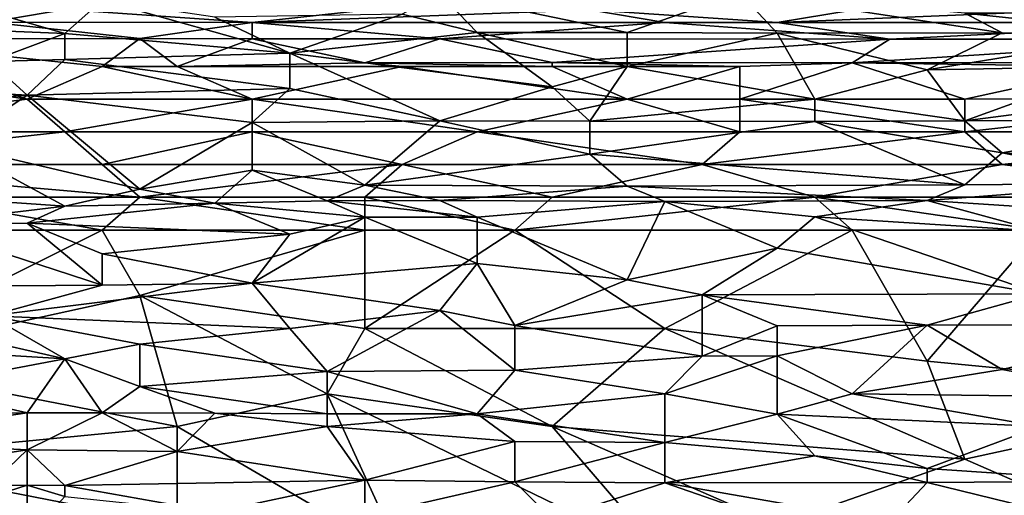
# Model space of a CAD drawing. Extents: x -161 to 11, y -10 to 160.
# Tile 323 of 499: x 0.3395 to 0.4569, y 0.219 to 0.2757. Entities that reach past the tile are written whole.
import ezdxf

# ---------------------------------------------------------------- set-up
doc = ezdxf.new("R2010")
doc.units = 0
doc.header["$MEASUREMENT"] = 0
doc.layers.get('0').update_dxf_attribs({"linetype": 'CONTINUOUS'})

msp = doc.modelspace()

# ---------------------------------------------------------------- linework, layer by layer
for points in [[(0.38508, 0.27635, 0.70977), (0.39402, 0.27416, 0.70586), (0.38955, 0.27881, 0.71367)], [(0.38955, 0.27881, 0.71367), (0.4119, 0.27418, 0.70586), (0.42531, 0.27889, 0.71367)], [(0.38955, 0.27881, 0.71367), (0.39402, 0.27416, 0.70586), (0.4119, 0.27418, 0.70586)], [(0.4119, 0.27418, 0.70586), (0.42979, 0.2741, 0.70586), (0.42531, 0.27889, 0.71367)], [(0.42531, 0.27889, 0.71367), (0.45661, 0.27413, 0.70586), (0.45214, 0.27648, 0.70977)], [(0.42531, 0.27889, 0.71367), (0.42979, 0.2741, 0.70586), (0.45661, 0.27413, 0.70586)], [(0.34484, 0.27404, 0.70737), (0.33142, 0.27794, 0.71427), (0.32248, 0.27498, 0.70977)], [(0.33142, 0.27794, 0.71427), (0.34484, 0.27404, 0.70737), (0.34931, 0.27798, 0.71367)], [(0.34931, 0.27798, 0.71367), (0.34484, 0.27404, 0.70737), (0.37166, 0.2717, 0.70196)], [(0.36272, 0.276, 0.70977), (0.34931, 0.27798, 0.71367), (0.37166, 0.2717, 0.70196)], [(0.30907, 0.27696, 0.28789), (0.34484, 0.27691, 0.28789), (0.33589, 0.27541, 0.28399)], [(0.34484, 0.27691, 0.28789), (0.36719, 0.27537, 0.28399), (0.33589, 0.27541, 0.28399)], [(0.36719, 0.27537, 0.28399), (0.34484, 0.27691, 0.28789), (0.3806, 0.27683, 0.28789)], [(0.36272, 0.276, 0.70977), (0.37166, 0.2717, 0.70196), (0.38508, 0.27635, 0.70977)], [(0.41637, 0.27537, 0.28399), (0.36719, 0.27537, 0.28399), (0.40743, 0.27686, 0.28789)], [(0.40743, 0.27686, 0.28789), (0.36719, 0.27537, 0.28399), (0.3806, 0.27683, 0.28789)], [(0.39402, 0.27416, 0.70586), (0.38508, 0.27635, 0.70977), (0.37166, 0.2717, 0.70196)], [(0.42979, 0.27536, 0.28399), (0.40743, 0.27686, 0.28789), (0.43873, 0.27685, 0.28789)], [(0.41637, 0.27537, 0.28399), (0.40743, 0.27686, 0.28789), (0.42979, 0.27536, 0.28399)], [(0.43873, 0.27685, 0.28789), (0.46555, 0.27684, 0.28789), (0.42979, 0.27536, 0.28399)], [(0.48344, 0.27536, 0.28399), (0.42979, 0.27536, 0.28399), (0.46555, 0.27684, 0.28789)], [(0.49238, 0.27646, 0.70977), (0.45214, 0.27648, 0.70977), (0.4745, 0.2741, 0.70586)], [(0.45214, 0.27648, 0.70977), (0.45661, 0.27413, 0.70586), (0.4745, 0.2741, 0.70586)], [(0.35378, 0.27345, 0.28008), (0.31801, 0.27342, 0.28008), (0.33589, 0.27541, 0.28399)], [(0.34484, 0.27404, 0.70737), (0.32248, 0.27498, 0.70977), (0.33589, 0.2707, 0.70196)], [(0.35378, 0.27345, 0.28008), (0.33589, 0.27541, 0.28399), (0.36719, 0.27537, 0.28399)], [(0.35378, 0.27345, 0.28008), (0.36719, 0.27537, 0.28399), (0.36719, 0.2734, 0.28008)], [(0.38955, 0.27343, 0.28008), (0.36719, 0.27537, 0.28399), (0.41637, 0.27537, 0.28399)], [(0.38955, 0.27343, 0.28008), (0.36719, 0.2734, 0.28008), (0.36719, 0.27537, 0.28399)], [(0.41637, 0.27537, 0.28399), (0.4432, 0.27338, 0.28008), (0.38955, 0.27343, 0.28008)], [(0.42979, 0.27536, 0.28399), (0.4432, 0.27338, 0.28008), (0.41637, 0.27537, 0.28399)], [(0.42979, 0.27536, 0.28399), (0.48344, 0.27536, 0.28399), (0.4432, 0.27338, 0.28008)], [(0.4432, 0.27338, 0.28008), (0.48344, 0.27536, 0.28399), (0.48344, 0.27339, 0.28008)], [(0.33589, 0.2707, 0.70196), (0.34484, 0.27095, 0.70196), (0.34484, 0.27404, 0.70737)], [(0.34484, 0.27404, 0.70737), (0.34484, 0.27095, 0.70196), (0.37166, 0.2717, 0.70196)], [(0.37166, 0.2717, 0.70196), (0.40296, 0.26769, 0.69414), (0.39402, 0.27416, 0.70586)], [(0.39402, 0.27416, 0.70586), (0.4119, 0.27013, 0.69871), (0.4119, 0.27418, 0.70586)], [(0.39402, 0.27416, 0.70586), (0.40296, 0.26769, 0.69414), (0.4119, 0.27013, 0.69871)], [(0.42979, 0.2741, 0.70586), (0.4119, 0.27418, 0.70586), (0.4119, 0.27013, 0.69871)], [(0.4119, 0.27013, 0.69871), (0.43426, 0.26622, 0.69154), (0.42979, 0.2741, 0.70586)], [(0.42979, 0.2741, 0.70586), (0.44767, 0.26973, 0.69805), (0.45661, 0.27413, 0.70586)], [(0.42979, 0.2741, 0.70586), (0.43426, 0.26622, 0.69154), (0.44767, 0.26973, 0.69805)], [(0.45661, 0.27413, 0.70586), (0.44767, 0.26973, 0.69805), (0.4745, 0.2741, 0.70586)], [(0.44767, 0.26973, 0.69805), (0.47002, 0.27013, 0.69878), (0.4745, 0.2741, 0.70586)], [(0.31354, 0.27013, 0.27582), (0.31801, 0.27342, 0.28008), (0.34036, 0.26622, 0.27246)], [(0.31801, 0.27342, 0.28008), (0.35378, 0.27345, 0.28008), (0.34931, 0.27013, 0.27572)], [(0.34931, 0.27013, 0.27572), (0.34036, 0.26622, 0.27246), (0.31801, 0.27342, 0.28008)], [(0.34931, 0.27013, 0.27572), (0.35378, 0.27345, 0.28008), (0.35825, 0.27013, 0.27574)], [(0.35825, 0.27013, 0.27574), (0.35378, 0.27345, 0.28008), (0.36719, 0.2734, 0.28008)], [(0.3806, 0.27056, 0.27617), (0.35825, 0.27013, 0.27574), (0.36719, 0.2734, 0.28008)], [(0.3806, 0.27056, 0.27617), (0.36719, 0.2734, 0.28008), (0.38955, 0.27343, 0.28008)], [(0.3806, 0.27056, 0.27617), (0.38955, 0.27343, 0.28008), (0.40296, 0.2706, 0.27617)], [(0.40296, 0.2706, 0.27617), (0.38955, 0.27343, 0.28008), (0.4432, 0.27338, 0.28008)], [(0.40296, 0.2706, 0.27617), (0.4432, 0.27338, 0.28008), (0.43873, 0.27056, 0.27617)], [(0.47002, 0.27061, 0.27617), (0.43873, 0.27056, 0.27617), (0.48344, 0.27339, 0.28008)], [(0.43873, 0.27056, 0.27617), (0.4432, 0.27338, 0.28008), (0.48344, 0.27339, 0.28008)], [(0.37166, 0.26751, 0.69414), (0.37166, 0.2717, 0.70196), (0.34484, 0.27095, 0.70196)], [(0.37166, 0.2717, 0.70196), (0.37166, 0.26751, 0.69414), (0.38955, 0.26365, 0.68633)], [(0.40296, 0.26769, 0.69414), (0.37166, 0.2717, 0.70196), (0.38955, 0.26365, 0.68633)], [(0.30907, 0.26232, 0.27044), (0.31354, 0.27013, 0.27582), (0.34036, 0.26622, 0.27246)], [(0.34036, 0.26669, 0.69414), (0.33589, 0.2707, 0.70196), (0.31354, 0.26824, 0.69805)], [(0.33589, 0.2707, 0.70196), (0.34036, 0.26669, 0.69414), (0.34484, 0.27095, 0.70196)], [(0.37166, 0.26751, 0.69414), (0.34484, 0.27095, 0.70196), (0.34036, 0.26669, 0.69414)], [(0.34931, 0.27013, 0.27572), (0.36719, 0.26622, 0.27239), (0.34036, 0.26622, 0.27246)], [(0.34931, 0.27013, 0.27572), (0.35825, 0.27013, 0.27574), (0.36719, 0.26622, 0.27239)], [(0.3806, 0.27056, 0.27617), (0.38508, 0.27013, 0.27571), (0.35825, 0.27013, 0.27574)], [(0.38508, 0.27013, 0.27571), (0.36719, 0.26622, 0.27239), (0.35825, 0.27013, 0.27574)], [(0.38508, 0.27013, 0.27571), (0.4119, 0.26622, 0.27229), (0.36719, 0.26622, 0.27239)], [(0.40296, 0.2706, 0.27617), (0.40296, 0.27013, 0.27566), (0.3806, 0.27056, 0.27617)], [(0.38508, 0.27013, 0.27571), (0.3806, 0.27056, 0.27617), (0.40296, 0.27013, 0.27566)], [(0.4119, 0.26622, 0.27229), (0.38508, 0.27013, 0.27571), (0.40296, 0.27013, 0.27566)], [(0.40296, 0.2706, 0.27617), (0.43873, 0.27056, 0.27617), (0.42531, 0.27013, 0.27568)], [(0.40296, 0.27013, 0.27566), (0.40296, 0.2706, 0.27617), (0.42531, 0.27013, 0.27568)], [(0.40743, 0.26358, 0.68633), (0.4119, 0.27013, 0.69871), (0.40296, 0.26769, 0.69414)], [(0.40296, 0.27013, 0.27566), (0.42531, 0.27013, 0.27568), (0.4119, 0.26622, 0.27229)], [(0.4119, 0.27013, 0.69871), (0.40743, 0.26358, 0.68633), (0.43426, 0.26622, 0.69154)], [(0.42531, 0.27013, 0.27568), (0.42531, 0.26622, 0.27233), (0.4119, 0.26622, 0.27229)], [(0.43873, 0.27056, 0.27617), (0.45214, 0.26622, 0.27231), (0.42531, 0.26622, 0.27233)], [(0.42531, 0.26622, 0.27233), (0.42531, 0.27013, 0.27568), (0.43873, 0.27056, 0.27617)], [(0.47002, 0.27061, 0.27617), (0.47002, 0.27013, 0.27564), (0.43873, 0.27056, 0.27617)], [(0.47002, 0.27013, 0.27564), (0.45214, 0.26622, 0.27231), (0.43873, 0.27056, 0.27617)], [(0.44767, 0.26973, 0.69805), (0.45214, 0.26362, 0.68633), (0.47002, 0.27013, 0.69878)], [(0.47002, 0.27013, 0.69878), (0.45214, 0.26362, 0.68633), (0.48344, 0.26769, 0.69414)], [(0.48791, 0.26629, 0.27227), (0.45214, 0.26622, 0.27231), (0.47002, 0.27013, 0.27564)], [(0.43426, 0.26622, 0.69154), (0.45214, 0.26362, 0.68633), (0.44767, 0.26973, 0.69805)], [(0.31354, 0.26824, 0.69805), (0.31354, 0.26425, 0.69024), (0.34036, 0.26669, 0.69414)], [(0.40743, 0.26358, 0.68633), (0.40296, 0.26769, 0.69414), (0.38955, 0.26365, 0.68633)], [(0.45214, 0.26362, 0.68633), (0.47897, 0.26375, 0.68633), (0.48344, 0.26769, 0.69414)], [(0.33142, 0.26074, 0.68242), (0.34036, 0.26669, 0.69414), (0.31354, 0.26425, 0.69024)], [(0.33142, 0.26074, 0.68242), (0.35378, 0.2555, 0.67071), (0.34036, 0.26669, 0.69414)], [(0.34036, 0.26669, 0.69414), (0.36719, 0.26342, 0.68633), (0.37166, 0.26751, 0.69414)], [(0.34036, 0.26669, 0.69414), (0.35378, 0.2555, 0.67071), (0.36719, 0.26342, 0.68633)], [(0.37166, 0.26751, 0.69414), (0.36719, 0.26342, 0.68633), (0.38955, 0.26365, 0.68633)], [(0.34036, 0.26622, 0.27246), (0.34484, 0.26232, 0.27042), (0.30907, 0.26232, 0.27044)], [(0.34036, 0.26622, 0.27246), (0.36719, 0.26622, 0.27239), (0.34484, 0.26232, 0.27042)], [(0.36719, 0.26622, 0.27239), (0.36719, 0.26232, 0.27038), (0.34484, 0.26232, 0.27042)], [(0.39402, 0.26232, 0.27029), (0.36719, 0.26622, 0.27239), (0.4119, 0.26622, 0.27229)], [(0.36719, 0.26232, 0.27038), (0.36719, 0.26622, 0.27239), (0.39402, 0.26232, 0.27029)], [(0.42531, 0.26232, 0.27026), (0.39402, 0.26232, 0.27029), (0.4119, 0.26622, 0.27229)], [(0.40743, 0.26358, 0.68633), (0.43426, 0.26355, 0.68633), (0.43426, 0.26622, 0.69154)], [(0.42531, 0.26622, 0.27233), (0.42531, 0.26232, 0.27026), (0.4119, 0.26622, 0.27229)], [(0.45214, 0.26622, 0.27231), (0.45214, 0.26232, 0.27024), (0.42531, 0.26622, 0.27233)], [(0.45214, 0.26232, 0.27024), (0.42531, 0.26232, 0.27026), (0.42531, 0.26622, 0.27233)], [(0.45214, 0.26362, 0.68633), (0.43426, 0.26622, 0.69154), (0.43426, 0.26355, 0.68633)], [(0.48791, 0.26629, 0.27227), (0.49238, 0.26232, 0.27017), (0.45214, 0.26232, 0.27024)], [(0.48791, 0.26629, 0.27227), (0.45214, 0.26232, 0.27024), (0.45214, 0.26622, 0.27231)], [(0.35378, 0.2555, 0.67071), (0.36719, 0.25775, 0.67461), (0.36719, 0.26342, 0.68633)], [(0.36719, 0.26342, 0.68633), (0.3806, 0.25596, 0.67071), (0.38955, 0.26365, 0.68633)], [(0.36719, 0.25775, 0.67461), (0.3806, 0.25596, 0.67071), (0.36719, 0.26342, 0.68633)], [(0.40743, 0.25966, 0.67852), (0.38955, 0.26365, 0.68633), (0.3806, 0.25596, 0.67071)], [(0.38955, 0.26365, 0.68633), (0.40743, 0.25966, 0.67852), (0.40743, 0.26358, 0.68633)], [(0.40743, 0.26358, 0.68633), (0.40743, 0.25966, 0.67852), (0.43426, 0.26355, 0.68633)], [(0.45214, 0.25599, 0.67071), (0.43426, 0.26355, 0.68633), (0.40743, 0.25966, 0.67852)], [(0.43426, 0.26355, 0.68633), (0.45661, 0.25982, 0.67852), (0.45214, 0.26362, 0.68633)], [(0.43426, 0.26355, 0.68633), (0.45214, 0.25599, 0.67071), (0.45661, 0.25982, 0.67852)], [(0.45214, 0.26362, 0.68633), (0.45661, 0.25982, 0.67852), (0.47897, 0.26375, 0.68633)], [(0.45661, 0.25982, 0.67852), (0.48791, 0.25811, 0.67461), (0.47897, 0.26375, 0.68633)], [(0.34484, 0.26232, 0.27042), (0.34931, 0.25841, 0.26925), (0.30907, 0.25841, 0.26926)], [(0.34484, 0.26232, 0.27042), (0.30907, 0.25841, 0.26926), (0.30907, 0.26232, 0.27044)], [(0.34484, 0.26232, 0.27042), (0.36719, 0.26232, 0.27038), (0.34931, 0.25841, 0.26925)], [(0.36719, 0.26232, 0.27038), (0.38508, 0.25841, 0.26918), (0.34931, 0.25841, 0.26925)], [(0.36719, 0.26232, 0.27038), (0.39402, 0.26232, 0.27029), (0.38508, 0.25841, 0.26918)], [(0.39402, 0.26232, 0.27029), (0.42084, 0.25841, 0.2691), (0.38508, 0.25841, 0.26918)], [(0.42531, 0.26232, 0.27026), (0.42084, 0.25841, 0.2691), (0.39402, 0.26232, 0.27029)], [(0.45214, 0.26232, 0.27024), (0.45661, 0.25841, 0.26907), (0.42084, 0.25841, 0.2691)], [(0.42084, 0.25841, 0.2691), (0.42531, 0.26232, 0.27026), (0.45214, 0.26232, 0.27024)], [(0.45214, 0.26232, 0.27024), (0.49238, 0.26232, 0.27017), (0.45661, 0.25841, 0.26907)], [(0.49238, 0.26232, 0.27017), (0.48791, 0.25841, 0.26901), (0.45661, 0.25841, 0.26907)], [(0.32248, 0.25499, 0.67071), (0.34484, 0.25344, 0.6668), (0.33142, 0.26074, 0.68242)], [(0.33142, 0.26074, 0.68242), (0.34484, 0.25344, 0.6668), (0.35378, 0.2555, 0.67071)], [(0.4119, 0.25585, 0.67071), (0.40743, 0.25966, 0.67852), (0.3806, 0.25596, 0.67071)], [(0.40743, 0.25966, 0.67852), (0.4119, 0.25585, 0.67071), (0.45214, 0.25599, 0.67071)], [(0.45661, 0.25982, 0.67852), (0.45214, 0.25599, 0.67071), (0.4745, 0.25618, 0.67071)], [(0.45661, 0.25982, 0.67852), (0.4745, 0.25618, 0.67071), (0.48791, 0.25811, 0.67461)], [(0.34931, 0.25841, 0.26925), (0.35378, 0.25451, 0.2688), (0.30907, 0.25841, 0.26926)], [(0.32695, 0.25451, 0.26884), (0.30907, 0.25841, 0.26926), (0.35378, 0.25451, 0.2688)], [(0.38508, 0.25841, 0.26918), (0.35378, 0.25451, 0.2688), (0.34931, 0.25841, 0.26925)], [(0.38508, 0.25841, 0.26918), (0.3806, 0.25451, 0.26877), (0.35378, 0.25451, 0.2688)], [(0.38508, 0.25841, 0.26918), (0.40296, 0.25451, 0.26871), (0.3806, 0.25451, 0.26877)], [(0.38508, 0.25841, 0.26918), (0.42084, 0.25841, 0.2691), (0.40296, 0.25451, 0.26871)], [(0.42084, 0.25841, 0.2691), (0.43426, 0.25451, 0.26873), (0.40296, 0.25451, 0.26871)], [(0.42084, 0.25841, 0.2691), (0.45661, 0.25841, 0.26907), (0.43426, 0.25451, 0.26873)], [(0.45661, 0.25841, 0.26907), (0.48791, 0.25451, 0.26862), (0.43426, 0.25451, 0.26873)], [(0.48791, 0.25841, 0.26901), (0.48791, 0.25451, 0.26862), (0.45661, 0.25841, 0.26907)], [(0.35378, 0.2555, 0.67071), (0.36272, 0.25383, 0.6668), (0.36719, 0.25775, 0.67461)], [(0.36719, 0.25775, 0.67461), (0.36272, 0.25383, 0.6668), (0.37613, 0.25409, 0.6668)], [(0.3806, 0.25596, 0.67071), (0.36719, 0.25775, 0.67461), (0.37613, 0.25409, 0.6668)], [(0.3806, 0.25596, 0.67071), (0.37613, 0.25409, 0.6668), (0.38955, 0.25412, 0.6668)], [(0.38955, 0.25412, 0.6668), (0.4119, 0.25585, 0.67071), (0.3806, 0.25596, 0.67071)], [(0.45214, 0.25599, 0.67071), (0.4119, 0.25585, 0.67071), (0.44767, 0.25413, 0.6668)], [(0.45214, 0.25599, 0.67071), (0.44767, 0.25413, 0.6668), (0.4745, 0.25618, 0.67071)], [(0.44767, 0.25413, 0.6668), (0.4745, 0.25239, 0.66289), (0.4745, 0.25618, 0.67071)], [(0.32248, 0.25499, 0.67071), (0.32695, 0.25129, 0.66289), (0.34484, 0.25344, 0.6668)], [(0.35378, 0.2555, 0.67071), (0.34484, 0.25344, 0.6668), (0.36272, 0.25383, 0.6668)], [(0.4119, 0.25585, 0.67071), (0.38955, 0.25412, 0.6668), (0.41637, 0.254, 0.6668)], [(0.4119, 0.25585, 0.67071), (0.41637, 0.254, 0.6668), (0.44767, 0.25413, 0.6668)], [(0.32695, 0.25451, 0.26884), (0.34931, 0.2506, 0.26876), (0.31801, 0.2506, 0.26876)], [(0.35378, 0.25451, 0.2688), (0.34931, 0.2506, 0.26876), (0.32695, 0.25451, 0.26884)], [(0.37166, 0.25013, 0.65899), (0.36272, 0.25383, 0.6668), (0.34036, 0.25143, 0.66289)], [(0.34484, 0.25344, 0.6668), (0.34036, 0.25143, 0.66289), (0.36272, 0.25383, 0.6668)], [(0.35378, 0.25451, 0.2688), (0.3806, 0.2506, 0.26874), (0.34931, 0.2506, 0.26876)], [(0.35378, 0.25451, 0.2688), (0.3806, 0.25451, 0.26877), (0.3806, 0.2506, 0.26874)], [(0.37613, 0.25409, 0.6668), (0.36272, 0.25383, 0.6668), (0.3806, 0.25215, 0.66289)], [(0.36272, 0.25383, 0.6668), (0.37166, 0.25013, 0.65899), (0.3806, 0.25215, 0.66289)], [(0.38955, 0.25412, 0.6668), (0.37613, 0.25409, 0.6668), (0.39402, 0.25215, 0.66289)], [(0.39402, 0.25215, 0.66289), (0.37613, 0.25409, 0.6668), (0.3806, 0.25215, 0.66289)], [(0.3806, 0.25451, 0.26877), (0.40296, 0.25451, 0.26871), (0.39849, 0.2506, 0.26869)], [(0.39849, 0.2506, 0.26869), (0.3806, 0.2506, 0.26874), (0.3806, 0.25451, 0.26877)], [(0.41637, 0.254, 0.6668), (0.38955, 0.25412, 0.6668), (0.39402, 0.25215, 0.66289)], [(0.4119, 0.24468, 0.64727), (0.41637, 0.254, 0.6668), (0.39402, 0.25215, 0.66289)], [(0.43426, 0.25451, 0.26873), (0.43873, 0.2506, 0.26867), (0.39849, 0.2506, 0.26869)], [(0.40296, 0.25451, 0.26871), (0.43426, 0.25451, 0.26873), (0.39849, 0.2506, 0.26869)], [(0.41637, 0.254, 0.6668), (0.4119, 0.24468, 0.64727), (0.42979, 0.24845, 0.65508)], [(0.43426, 0.25217, 0.66289), (0.44767, 0.25413, 0.6668), (0.41637, 0.254, 0.6668)], [(0.41637, 0.254, 0.6668), (0.42979, 0.24845, 0.65508), (0.43426, 0.25217, 0.66289)], [(0.46108, 0.2506, 0.26866), (0.43426, 0.25451, 0.26873), (0.48791, 0.25451, 0.26862)], [(0.46108, 0.2506, 0.26866), (0.43873, 0.2506, 0.26867), (0.43426, 0.25451, 0.26873)], [(0.44767, 0.25413, 0.6668), (0.43426, 0.25217, 0.66289), (0.46108, 0.25047, 0.65899)], [(0.4745, 0.25239, 0.66289), (0.44767, 0.25413, 0.6668), (0.46108, 0.25047, 0.65899)], [(0.32695, 0.25129, 0.66289), (0.34036, 0.25143, 0.66289), (0.34484, 0.25344, 0.6668)], [(0.32695, 0.25129, 0.66289), (0.34931, 0.24405, 0.64727), (0.34036, 0.25143, 0.66289)], [(0.34931, 0.24405, 0.64727), (0.32695, 0.25129, 0.66289), (0.32695, 0.24389, 0.64727)], [(0.34036, 0.25143, 0.66289), (0.34931, 0.24777, 0.65508), (0.37166, 0.25013, 0.65899)], [(0.34931, 0.24405, 0.64727), (0.34931, 0.24777, 0.65508), (0.34036, 0.25143, 0.66289)], [(0.36719, 0.24427, 0.64727), (0.3806, 0.25215, 0.66289), (0.37166, 0.25013, 0.65899)], [(0.39402, 0.2466, 0.65117), (0.3806, 0.25215, 0.66289), (0.36719, 0.24427, 0.64727)], [(0.3806, 0.25215, 0.66289), (0.39402, 0.2466, 0.65117), (0.39402, 0.25215, 0.66289)], [(0.39402, 0.25215, 0.66289), (0.39402, 0.2466, 0.65117), (0.4119, 0.24468, 0.64727)], [(0.43426, 0.25217, 0.66289), (0.42979, 0.24845, 0.65508), (0.46108, 0.24299, 0.64336)], [(0.43426, 0.25217, 0.66289), (0.46108, 0.24299, 0.64336), (0.46108, 0.25047, 0.65899)], [(0.31801, 0.23497, 0.26905), (0.31801, 0.2506, 0.26876), (0.34931, 0.2506, 0.26876)], [(0.34931, 0.2506, 0.26876), (0.35378, 0.24279, 0.26891), (0.31801, 0.23497, 0.26905)], [(0.3806, 0.2506, 0.26874), (0.35378, 0.24279, 0.26891), (0.34931, 0.2506, 0.26876)], [(0.36719, 0.24427, 0.64727), (0.37166, 0.25013, 0.65899), (0.34931, 0.24777, 0.65508)], [(0.3806, 0.2506, 0.26874), (0.3806, 0.23888, 0.26897), (0.35378, 0.24279, 0.26891)], [(0.39849, 0.2506, 0.26869), (0.41637, 0.23888, 0.26894), (0.3806, 0.23888, 0.26897)], [(0.3806, 0.23888, 0.26897), (0.3806, 0.2506, 0.26874), (0.39849, 0.2506, 0.26869)], [(0.43873, 0.2506, 0.26867), (0.41637, 0.23888, 0.26894), (0.39849, 0.2506, 0.26869)], [(0.43873, 0.2506, 0.26867), (0.44767, 0.23497, 0.26895), (0.41637, 0.23888, 0.26894)], [(0.46108, 0.2506, 0.26866), (0.44767, 0.23497, 0.26895), (0.43873, 0.2506, 0.26867)], [(0.48791, 0.23107, 0.26889), (0.44767, 0.23497, 0.26895), (0.46108, 0.2506, 0.26866)], [(0.34931, 0.24777, 0.65508), (0.34931, 0.24405, 0.64727), (0.36719, 0.24427, 0.64727)], [(0.4119, 0.24468, 0.64727), (0.42084, 0.24287, 0.64336), (0.42979, 0.24845, 0.65508)], [(0.46108, 0.24299, 0.64336), (0.42979, 0.24845, 0.65508), (0.42084, 0.24287, 0.64336)], [(0.36719, 0.24427, 0.64727), (0.38955, 0.24101, 0.63946), (0.39402, 0.2466, 0.65117)], [(0.38955, 0.24101, 0.63946), (0.39849, 0.23921, 0.63555), (0.39402, 0.2466, 0.65117)], [(0.39402, 0.2466, 0.65117), (0.39849, 0.23921, 0.63555), (0.4119, 0.24468, 0.64727)], [(0.33589, 0.24038, 0.63946), (0.37166, 0.23888, 0.63555), (0.36719, 0.24427, 0.64727)], [(0.34931, 0.24405, 0.64727), (0.33589, 0.24038, 0.63946), (0.36719, 0.24427, 0.64727)], [(0.38955, 0.24101, 0.63946), (0.36719, 0.24427, 0.64727), (0.37166, 0.23888, 0.63555)], [(0.42084, 0.24287, 0.64336), (0.4119, 0.24468, 0.64727), (0.39849, 0.23921, 0.63555)], [(0.34931, 0.24405, 0.64727), (0.32695, 0.24389, 0.64727), (0.33589, 0.24038, 0.63946)], [(0.42084, 0.24287, 0.64336), (0.44767, 0.23926, 0.63555), (0.46108, 0.24299, 0.64336)], [(0.47897, 0.23938, 0.63555), (0.46108, 0.24299, 0.64336), (0.44767, 0.23926, 0.63555)], [(0.31801, 0.23497, 0.26905), (0.35378, 0.24279, 0.26891), (0.35825, 0.22716, 0.26908)], [(0.35378, 0.24279, 0.26891), (0.3806, 0.23888, 0.26897), (0.37613, 0.23107, 0.26905)], [(0.37613, 0.23107, 0.26905), (0.35825, 0.22716, 0.26908), (0.35378, 0.24279, 0.26891)], [(0.39849, 0.23921, 0.63555), (0.42084, 0.23556, 0.62774), (0.42084, 0.24287, 0.64336)], [(0.44767, 0.23926, 0.63555), (0.42084, 0.24287, 0.64336), (0.42979, 0.2392, 0.63555)], [(0.42084, 0.24287, 0.64336), (0.42084, 0.23556, 0.62774), (0.42979, 0.2392, 0.63555)], [(0.37613, 0.23372, 0.62383), (0.38955, 0.24101, 0.63946), (0.37166, 0.23888, 0.63555)], [(0.37613, 0.23372, 0.62383), (0.39849, 0.23389, 0.62383), (0.38955, 0.24101, 0.63946)], [(0.39849, 0.23389, 0.62383), (0.39849, 0.23921, 0.63555), (0.38955, 0.24101, 0.63946)], [(0.32248, 0.24035, 0.63946), (0.31801, 0.23686, 0.63164), (0.34484, 0.23525, 0.62774)], [(0.32248, 0.24035, 0.63946), (0.34484, 0.23525, 0.62774), (0.33589, 0.24038, 0.63946)], [(0.33589, 0.24038, 0.63946), (0.35378, 0.23699, 0.63164), (0.37166, 0.23888, 0.63555)], [(0.35378, 0.23699, 0.63164), (0.33589, 0.24038, 0.63946), (0.34484, 0.23525, 0.62774)], [(0.37613, 0.23372, 0.62383), (0.37166, 0.23888, 0.63555), (0.35378, 0.23699, 0.63164)], [(0.40296, 0.22716, 0.26901), (0.37613, 0.23107, 0.26905), (0.3806, 0.23888, 0.26897)], [(0.3806, 0.23888, 0.26897), (0.41637, 0.23888, 0.26894), (0.40296, 0.22716, 0.26901)], [(0.39849, 0.23921, 0.63555), (0.39849, 0.23389, 0.62383), (0.42084, 0.23556, 0.62774)], [(0.41637, 0.23888, 0.26894), (0.45214, 0.22326, 0.26896), (0.40296, 0.22716, 0.26901)], [(0.41637, 0.23888, 0.26894), (0.44767, 0.23497, 0.26895), (0.45214, 0.22326, 0.26896)], [(0.42979, 0.2356, 0.62774), (0.42979, 0.2392, 0.63555), (0.42084, 0.23556, 0.62774)], [(0.42979, 0.2392, 0.63555), (0.42979, 0.2356, 0.62774), (0.44767, 0.23926, 0.63555)], [(0.42979, 0.2356, 0.62774), (0.43873, 0.23107, 0.61752), (0.44767, 0.23926, 0.63555)], [(0.43873, 0.23107, 0.61752), (0.45661, 0.23399, 0.62383), (0.44767, 0.23926, 0.63555)], [(0.47897, 0.23938, 0.63555), (0.44767, 0.23926, 0.63555), (0.45661, 0.23399, 0.62383)], [(0.45661, 0.23399, 0.62383), (0.4745, 0.23062, 0.61602), (0.47897, 0.23938, 0.63555)], [(0.31801, 0.23686, 0.63164), (0.32695, 0.23186, 0.61992), (0.34484, 0.23525, 0.62774)], [(0.34484, 0.23525, 0.62774), (0.35378, 0.23194, 0.61992), (0.35378, 0.23699, 0.63164)], [(0.35378, 0.23699, 0.63164), (0.35378, 0.23194, 0.61992), (0.37613, 0.23372, 0.62383)], [(0.35825, 0.22716, 0.26908), (0.31801, 0.22326, 0.26909), (0.31801, 0.23497, 0.26905)], [(0.32695, 0.23186, 0.61992), (0.34036, 0.22881, 0.61211), (0.34484, 0.23525, 0.62774)], [(0.34036, 0.22881, 0.61211), (0.34931, 0.22881, 0.61211), (0.34484, 0.23525, 0.62774)], [(0.34484, 0.23525, 0.62774), (0.34931, 0.22881, 0.61211), (0.35378, 0.23194, 0.61992)], [(0.39849, 0.23389, 0.62383), (0.41637, 0.23107, 0.61778), (0.42084, 0.23556, 0.62774)], [(0.42084, 0.23556, 0.62774), (0.41637, 0.23107, 0.61778), (0.42979, 0.2356, 0.62774)], [(0.42979, 0.22864, 0.61211), (0.42979, 0.2356, 0.62774), (0.41637, 0.23107, 0.61778)], [(0.42979, 0.22864, 0.61211), (0.43873, 0.23107, 0.61752), (0.42979, 0.2356, 0.62774)], [(0.45214, 0.22326, 0.26896), (0.44767, 0.23497, 0.26895), (0.48791, 0.23107, 0.26889)], [(0.37613, 0.22867, 0.61211), (0.37613, 0.23372, 0.62383), (0.35378, 0.23194, 0.61992)], [(0.37613, 0.23372, 0.62383), (0.39402, 0.22868, 0.61211), (0.39849, 0.23389, 0.62383)], [(0.37613, 0.23372, 0.62383), (0.37613, 0.22867, 0.61211), (0.39402, 0.22868, 0.61211)], [(0.41637, 0.23107, 0.61778), (0.39849, 0.23389, 0.62383), (0.39402, 0.22868, 0.61211)], [(0.4745, 0.23062, 0.61602), (0.45661, 0.23399, 0.62383), (0.43873, 0.23107, 0.61752)], [(0.32695, 0.23186, 0.61992), (0.3046, 0.22861, 0.61211), (0.34036, 0.22881, 0.61211)], [(0.35378, 0.23194, 0.61992), (0.34931, 0.22881, 0.61211), (0.36272, 0.22875, 0.61211)], [(0.35378, 0.23194, 0.61992), (0.36272, 0.22875, 0.61211), (0.37613, 0.22867, 0.61211)], [(0.35825, 0.22716, 0.26908), (0.37613, 0.23107, 0.26905), (0.38508, 0.21154, 0.26899)], [(0.40296, 0.22716, 0.26901), (0.41637, 0.21154, 0.26895), (0.37613, 0.23107, 0.26905)], [(0.41637, 0.21154, 0.26895), (0.38508, 0.21154, 0.26899), (0.37613, 0.23107, 0.26905)], [(0.41637, 0.22528, 0.6043), (0.41637, 0.23107, 0.61778), (0.39402, 0.22868, 0.61211)], [(0.41637, 0.23107, 0.61778), (0.41637, 0.22528, 0.6043), (0.42979, 0.22864, 0.61211)], [(0.43873, 0.23107, 0.61752), (0.42979, 0.22864, 0.61211), (0.46108, 0.22716, 0.60801)], [(0.43873, 0.23107, 0.61752), (0.46108, 0.22716, 0.60801), (0.4745, 0.23062, 0.61602)], [(0.47897, 0.21154, 0.26891), (0.45214, 0.22326, 0.26896), (0.48791, 0.23107, 0.26889)], [(0.3046, 0.22861, 0.61211), (0.31801, 0.22549, 0.6043), (0.34036, 0.22881, 0.61211)], [(0.31801, 0.22549, 0.6043), (0.34036, 0.22438, 0.60039), (0.34036, 0.22881, 0.61211)], [(0.34036, 0.22881, 0.61211), (0.34036, 0.22438, 0.60039), (0.34931, 0.22881, 0.61211)], [(0.34036, 0.22438, 0.60039), (0.35825, 0.2242, 0.60039), (0.34931, 0.22881, 0.61211)], [(0.34931, 0.22881, 0.61211), (0.35825, 0.2242, 0.60039), (0.36272, 0.22875, 0.61211)], [(0.36272, 0.22875, 0.61211), (0.35825, 0.2242, 0.60039), (0.37613, 0.22716, 0.60835)], [(0.36272, 0.22875, 0.61211), (0.37613, 0.22716, 0.60835), (0.37613, 0.22867, 0.61211)], [(0.37613, 0.22867, 0.61211), (0.37613, 0.22716, 0.60835), (0.39402, 0.22868, 0.61211)], [(0.37613, 0.22716, 0.60835), (0.39849, 0.2254, 0.6043), (0.39402, 0.22868, 0.61211)], [(0.39402, 0.22868, 0.61211), (0.39849, 0.2254, 0.6043), (0.41637, 0.22528, 0.6043)], [(0.41637, 0.22528, 0.6043), (0.43426, 0.22368, 0.60039), (0.42979, 0.22864, 0.61211)], [(0.42979, 0.22864, 0.61211), (0.43426, 0.22368, 0.60039), (0.44767, 0.22216, 0.59649)], [(0.46108, 0.22716, 0.60801), (0.42979, 0.22864, 0.61211), (0.44767, 0.22216, 0.59649)], [(0.31801, 0.22326, 0.26909), (0.35825, 0.22716, 0.26908), (0.35825, 0.21544, 0.26905)], [(0.35825, 0.2242, 0.60039), (0.3806, 0.22079, 0.59258), (0.37613, 0.22716, 0.60835)], [(0.38508, 0.21154, 0.26899), (0.35825, 0.21544, 0.26905), (0.35825, 0.22716, 0.26908)], [(0.37613, 0.22716, 0.60835), (0.3806, 0.22079, 0.59258), (0.39849, 0.2254, 0.6043)], [(0.40296, 0.22716, 0.26901), (0.45214, 0.22326, 0.26896), (0.42979, 0.21544, 0.26897)], [(0.42979, 0.21544, 0.26897), (0.41637, 0.21154, 0.26895), (0.40296, 0.22716, 0.26901)], [(0.44767, 0.22216, 0.59649), (0.47002, 0.22065, 0.59258), (0.46108, 0.22716, 0.60801)], [(0.34036, 0.22438, 0.60039), (0.31801, 0.22549, 0.6043), (0.31801, 0.22094, 0.59258)], [(0.3806, 0.22079, 0.59258), (0.39849, 0.22059, 0.59258), (0.39849, 0.2254, 0.6043)], [(0.39849, 0.2254, 0.6043), (0.39849, 0.22059, 0.59258), (0.41637, 0.22528, 0.6043)], [(0.31801, 0.22094, 0.59258), (0.33589, 0.22013, 0.58867), (0.34036, 0.22438, 0.60039)], [(0.33589, 0.22013, 0.58867), (0.34036, 0.22017, 0.58867), (0.34036, 0.22438, 0.60039)], [(0.34036, 0.22438, 0.60039), (0.34484, 0.22013, 0.58867), (0.35825, 0.2242, 0.60039)], [(0.34484, 0.22013, 0.58867), (0.34036, 0.22438, 0.60039), (0.34036, 0.22017, 0.58867)], [(0.41637, 0.22045, 0.59258), (0.41637, 0.22528, 0.6043), (0.39849, 0.22059, 0.59258)], [(0.41637, 0.22528, 0.6043), (0.41637, 0.22045, 0.59258), (0.43426, 0.22368, 0.60039)], [(0.35825, 0.21544, 0.26905), (0.33142, 0.20763, 0.26898), (0.31801, 0.22326, 0.26909)], [(0.35825, 0.2242, 0.60039), (0.34484, 0.22013, 0.58867), (0.3806, 0.22079, 0.59258)], [(0.43426, 0.22368, 0.60039), (0.41637, 0.22045, 0.59258), (0.44767, 0.22048, 0.59258)], [(0.45214, 0.22326, 0.26896), (0.47897, 0.21154, 0.26891), (0.42979, 0.21544, 0.26897)], [(0.43426, 0.22368, 0.60039), (0.44767, 0.22048, 0.59258), (0.44767, 0.22216, 0.59649)], [(0.44767, 0.22216, 0.59649), (0.44767, 0.22048, 0.59258), (0.47002, 0.22065, 0.59258)], [(0.34484, 0.22013, 0.58867), (0.36272, 0.21695, 0.58086), (0.3806, 0.22079, 0.59258)], [(0.3806, 0.21648, 0.58086), (0.3806, 0.22079, 0.59258), (0.36272, 0.21695, 0.58086)], [(0.3806, 0.22079, 0.59258), (0.3806, 0.21648, 0.58086), (0.39849, 0.22059, 0.59258)], [(0.34036, 0.22017, 0.58867), (0.33589, 0.22013, 0.58867), (0.33142, 0.21731, 0.58086)], [(0.33142, 0.21731, 0.58086), (0.34036, 0.21391, 0.56914), (0.34036, 0.22017, 0.58867)], [(0.34484, 0.21883, 0.58477), (0.34484, 0.22013, 0.58867), (0.34036, 0.22017, 0.58867)], [(0.34036, 0.22017, 0.58867), (0.34036, 0.21391, 0.56914), (0.34484, 0.21883, 0.58477)], [(0.34484, 0.22013, 0.58867), (0.34484, 0.21883, 0.58477), (0.36272, 0.21695, 0.58086)], [(0.40296, 0.21611, 0.58086), (0.39849, 0.22059, 0.59258), (0.3806, 0.21648, 0.58086)], [(0.39849, 0.22059, 0.59258), (0.40296, 0.21611, 0.58086), (0.41637, 0.22045, 0.59258)], [(0.41637, 0.22045, 0.59258), (0.40296, 0.21611, 0.58086), (0.42979, 0.2158, 0.58086)], [(0.41637, 0.22045, 0.59258), (0.4432, 0.21577, 0.58086), (0.44767, 0.22048, 0.59258)], [(0.4432, 0.21577, 0.58086), (0.41637, 0.22045, 0.59258), (0.42979, 0.2158, 0.58086)], [(0.44767, 0.22048, 0.59258), (0.4432, 0.21577, 0.58086), (0.47897, 0.21282, 0.57305)], [(0.44767, 0.22048, 0.59258), (0.47897, 0.21282, 0.57305), (0.47002, 0.22065, 0.59258)]]:
    msp.add_3dface(points)

doc.saveas('drawing.dxf')
